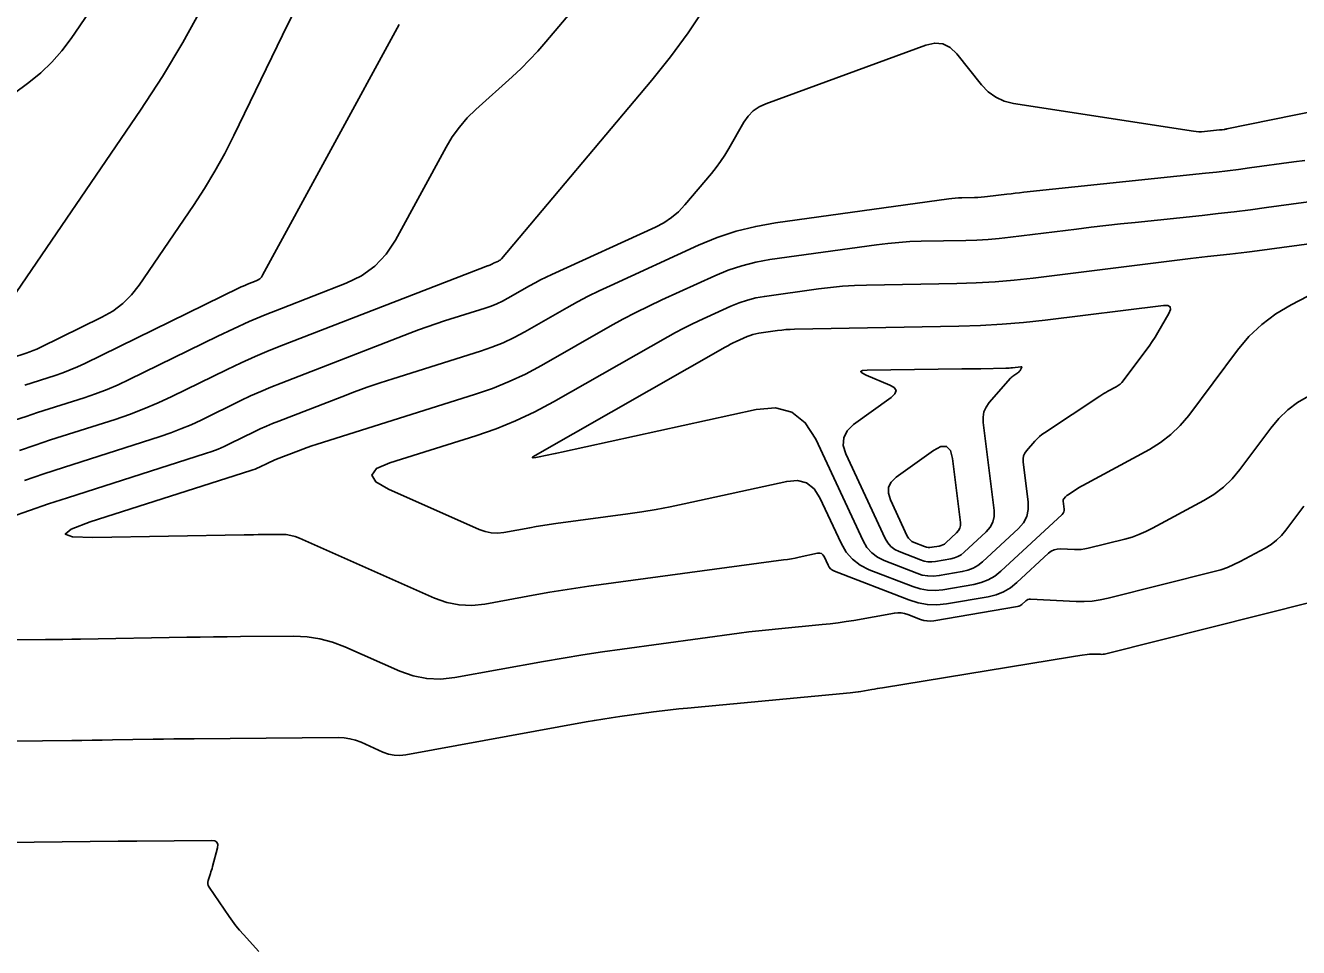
# Model space of a CAD drawing. Extents: x 1354696 to 1366163, y 660729 to 670380.
# Drawn here: x 1362848.2 to 1362924.7, y 664922.5 to 664977.9 of the extents above; entities that cross this region are included whole.
import ezdxf

# ---------------------------------------------------------------- set-up
doc = ezdxf.new("R2010")
doc.units = 0
doc.layers.add('R_Contours', color=7, linetype='Continuous')

msp = doc.modelspace()

# ---------------------------------------------------------------- linework, layer by layer
at = {"layer": 'R_Contours'}
for points in [[(1362884.37, 664982.751), (1362879.476, 664976.94), (1362878.995, 664976.388), (1362878.495, 664975.855), (1362877.978, 664975.338), (1362877.442, 664974.84), (1362875.262, 664972.881), (1362874.741, 664972.372), (1362874.269, 664971.825), (1362873.845, 664971.239), (1362873.47, 664970.615), (1362870.423, 664965.025), (1362869.864, 664964.175), (1362869.185, 664963.46), (1362868.389, 664962.88), (1362867.473, 664962.435), (1362863.575, 664960.925), (1362862.605, 664960.538), (1362861.643, 664960.13), (1362860.691, 664959.701), (1362859.748, 664959.252), (1362854.427, 664956.651), (1362853.764, 664956.341), (1362853.091, 664956.056), (1362852.407, 664955.796), (1362851.714, 664955.56), (1362848.922, 664954.667), (1362848.226, 664954.439), (1362847.533, 664954.202)], [(1362854.441, 664982.285), (1362850.935, 664977.149), (1362850.381, 664976.405), (1362849.771, 664975.715), (1362849.104, 664975.078), (1362848.382, 664974.496), (1362845.382, 664972.274)], [(1362847.059, 664961.066), (1362855.098, 664972.842), (1362856.416, 664974.851), (1362857.655, 664976.904), (1362858.817, 664979.003)], [(1362847.831, 664952.394), (1362848.763, 664952.712), (1362849.7, 664953.019), (1362853.573, 664954.258), (1362854.447, 664954.555), (1362855.308, 664954.883), (1362856.156, 664955.242), (1362856.992, 664955.633), (1362860.311, 664957.256), (1362861.145, 664957.652), (1362861.987, 664958.031), (1362862.836, 664958.392), (1362863.694, 664958.734), (1362875.864, 664963.446), (1362875.892, 664963.457), (1362875.92, 664963.467), (1362875.948, 664963.477), (1362875.977, 664963.486), (1362876.11, 664963.528), (1362876.129, 664963.534), (1362876.148, 664963.542), (1362876.166, 664963.55), (1362876.184, 664963.56), (1362876.255, 664963.6), (1362876.273, 664963.61), (1362876.291, 664963.62), (1362876.309, 664963.629), (1362876.327, 664963.637), (1362876.614, 664963.768), (1362876.666, 664963.796), (1362876.714, 664963.828), (1362876.758, 664963.866), (1362876.798, 664963.908), (1362885.845, 664974.65), (1362886.971, 664976.047), (1362888.032, 664977.491), (1362889.028, 664978.98)], [(1362847.367, 664957.963), (1362848.233, 664958.24), (1362848.448, 664958.313), (1362848.66, 664958.394), (1362848.869, 664958.482), (1362849.075, 664958.578), (1362852.788, 664960.394), (1362853.443, 664960.767), (1362854.034, 664961.214), (1362854.562, 664961.735), (1362855.025, 664962.329), (1362858.285, 664967.105), (1362858.953, 664968.123), (1362859.581, 664969.164), (1362860.17, 664970.227), (1362860.719, 664971.314), (1362863.635, 664977.353), (1362864.233, 664978.574)], [(1362848.145, 664956.315), (1362849.974, 664956.9), (1362850.428, 664957.054), (1362850.875, 664957.225), (1362851.316, 664957.411), (1362851.751, 664957.614), (1362861.032, 664962.153), (1362861.156, 664962.212), (1362861.282, 664962.269), (1362861.409, 664962.323), (1362861.538, 664962.374), (1362862.053, 664962.574), (1362862.174, 664962.632), (1362862.279, 664962.709), (1362862.369, 664962.804), (1362862.443, 664962.916), (1362870.653, 664977.977)], [(1362848.129, 664950.585), (1362849.301, 664950.986), (1362850.477, 664951.371), (1362856.292, 664953.231), (1362856.919, 664953.444), (1362857.537, 664953.68), (1362858.145, 664953.937), (1362858.745, 664954.217), (1362861.126, 664955.382), (1362861.724, 664955.666), (1362862.328, 664955.938), (1362862.937, 664956.197), (1362863.552, 664956.442), (1362871.291, 664959.439), (1362871.808, 664959.634), (1362872.328, 664959.821), (1362872.851, 664959.999), (1362873.376, 664960.17), (1362875.823, 664960.941), (1362876.177, 664961.063), (1362876.523, 664961.203), (1362876.86, 664961.361), (1362877.19, 664961.537), (1362878.494, 664962.28), (1362878.822, 664962.462), (1362879.153, 664962.636), (1362879.489, 664962.803), (1362879.828, 664962.963), (1362886.068, 664965.812), (1362886.563, 664966.071), (1362887.02, 664966.38), (1362887.441, 664966.738), (1362887.823, 664967.145), (1362889.417, 664969.038), (1362889.704, 664969.393), (1362889.974, 664969.761), (1362890.227, 664970.14), (1362890.464, 664970.53), (1362891.379, 664972.116), (1362891.633, 664972.482), (1362891.937, 664972.789), (1362892.291, 664973.036), (1362892.695, 664973.223), (1362902.316, 664976.749), (1362902.851, 664976.87), (1362903.34, 664976.823), (1362903.781, 664976.608), (1362904.176, 664976.226), (1362905.659, 664974.362), (1362906.057, 664973.943), (1362906.51, 664973.617), (1362907.016, 664973.385), (1362907.578, 664973.247), (1362918.393, 664971.567), (1362918.558, 664971.546), (1362918.722, 664971.537), (1362918.888, 664971.538), (1362919.053, 664971.55), (1362919.973, 664971.646), (1362920.009, 664971.65), (1362920.045, 664971.654), (1362920.082, 664971.659), (1362920.118, 664971.664), (1362920.263, 664971.683), (1362920.299, 664971.688), (1362920.335, 664971.694), (1362920.371, 664971.701), (1362920.407, 664971.708), (1362934.133, 664974.493)], [(1362847.286, 664948.378), (1362848.425, 664948.784), (1362849.569, 664949.175), (1362850.719, 664949.551), (1362859.012, 664952.205), (1362859.392, 664952.334), (1362859.766, 664952.476), (1362860.135, 664952.632), (1362860.498, 664952.802), (1362861.941, 664953.508), (1362862.303, 664953.68), (1362862.669, 664953.845), (1362863.038, 664954.001), (1362863.411, 664954.15), (1362867.209, 664955.621), (1362867.969, 664955.908), (1362868.733, 664956.183), (1362869.502, 664956.446), (1362870.275, 664956.696), (1362875.536, 664958.354), (1362876.225, 664958.591), (1362876.897, 664958.864), (1362877.555, 664959.172), (1362878.197, 664959.515), (1362880.733, 664960.96), (1362881.371, 664961.313), (1362882.016, 664961.653), (1362882.669, 664961.978), (1362883.329, 664962.288), (1362888.65, 664964.717), (1362889.77, 664965.181), (1362890.915, 664965.56), (1362892.084, 664965.855), (1362893.278, 664966.065), (1362903.69, 664967.515), (1362903.883, 664967.539), (1362904.077, 664967.557), (1362904.271, 664967.569), (1362904.466, 664967.576), (1362905.245, 664967.59), (1362905.44, 664967.596), (1362905.635, 664967.607), (1362905.829, 664967.624), (1362906.022, 664967.645), (1362907.175, 664967.789), (1362907.431, 664967.82), (1362907.688, 664967.85), (1362907.945, 664967.879), (1362908.202, 664967.906), (1362919.121, 664969.048), (1362919.786, 664969.12), (1362920.449, 664969.197), (1362921.113, 664969.279), (1362921.775, 664969.366), (1362924.425, 664969.724), (1362925.086, 664969.819)], [(1362925.308, 664955.654), (1362924.659, 664955.271), (1362924.064, 664954.822), (1362923.525, 664954.309), (1362923.041, 664953.731), (1362921.18, 664951.242), (1362920.716, 664950.685), (1362920.2, 664950.188), (1362919.632, 664949.75), (1362919.013, 664949.372), (1362915.935, 664947.711), (1362915.535, 664947.511), (1362915.124, 664947.336), (1362914.704, 664947.188), (1362914.273, 664947.066), (1362912.062, 664946.51), (1362911.859, 664946.467), (1362911.656, 664946.44), (1362911.45, 664946.427), (1362911.243, 664946.43), (1362910.413, 664946.471), (1362910.213, 664946.463), (1362910.026, 664946.416), (1362909.853, 664946.332), (1362909.693, 664946.21), (1362907.786, 664944.445), (1362907.401, 664944.136), (1362906.985, 664943.891), (1362906.537, 664943.711), (1362906.058, 664943.595), (1362903.556, 664943.172), (1362902.978, 664943.112), (1362902.408, 664943.131), (1362901.845, 664943.228), (1362901.291, 664943.403), (1362896.817, 664945.142), (1362896.694, 664945.203), (1362896.589, 664945.283), (1362896.502, 664945.383), (1362896.433, 664945.502), (1362896.194, 664946.016), (1362896.124, 664946.125), (1362896.035, 664946.194), (1362895.926, 664946.223), (1362895.797, 664946.213), (1362894.692, 664945.971), (1362894.461, 664945.923), (1362894.229, 664945.879), (1362893.996, 664945.841), (1362893.763, 664945.807), (1362882.06, 664944.226), (1362881.273, 664944.115), (1362880.487, 664943.995), (1362879.703, 664943.866), (1362878.92, 664943.729), (1362875.792, 664943.159), (1362875.017, 664943.074), (1362874.256, 664943.106), (1362873.509, 664943.254), (1362872.775, 664943.519), (1362864.662, 664947.118), (1362864.402, 664947.218), (1362864.136, 664947.288), (1362863.865, 664947.329), (1362863.587, 664947.341), (1362862.464, 664947.332), (1362862.183, 664947.33), (1362861.902, 664947.326), (1362861.621, 664947.323), (1362861.341, 664947.318), (1362852.233, 664947.163), (1362851.015, 664947.2), (1362850.584, 664947.367), (1362850.939, 664947.664), (1362852.081, 664948.09), (1362861.731, 664951.178), (1362861.864, 664951.223), (1362861.995, 664951.273), (1362862.124, 664951.328), (1362862.251, 664951.387), (1362862.755, 664951.633), (1362862.882, 664951.694), (1362863.01, 664951.751), (1362863.139, 664951.806), (1362863.269, 664951.858), (1362864.597, 664952.372), (1362864.863, 664952.473), (1362865.13, 664952.569), (1362865.399, 664952.661), (1362865.669, 664952.748), (1362875.25, 664955.767), (1362876.272, 664956.119), (1362877.272, 664956.524), (1362878.249, 664956.982), (1362879.203, 664957.492), (1362883.339, 664959.848), (1362884.103, 664960.272), (1362884.875, 664960.678), (1362885.656, 664961.067), (1362886.446, 664961.438), (1362889.624, 664962.889), (1362890.427, 664963.221), (1362891.248, 664963.493), (1362892.087, 664963.705), (1362892.943, 664963.855), (1362899.355, 664964.748), (1362900.021, 664964.831), (1362900.688, 664964.893), (1362901.357, 664964.936), (1362902.028, 664964.958), (1362904.714, 664965.007), (1362905.385, 664965.028), (1362906.054, 664965.067), (1362906.722, 664965.123), (1362907.39, 664965.197), (1362911.359, 664965.692), (1362912.243, 664965.799), (1362913.127, 664965.903), (1362914.012, 664966.002), (1362914.898, 664966.097), (1362918.923, 664966.518), (1362919.889, 664966.622), (1362920.854, 664966.734), (1362921.818, 664966.853), (1362922.781, 664966.98), (1362930.053, 664967.962)], [(1362930.709, 664964.484), (1362924.265, 664961.145), (1362923.342, 664960.6), (1362922.498, 664959.964), (1362921.732, 664959.235), (1362921.045, 664958.414), (1362918.11, 664954.489), (1362917.604, 664953.882), (1362917.042, 664953.34), (1362916.423, 664952.863), (1362915.749, 664952.451), (1362911.739, 664950.287), (1362911.637, 664950.231), (1362911.536, 664950.172), (1362911.437, 664950.111), (1362911.338, 664950.047), (1362910.818, 664949.703), (1362910.787, 664949.681), (1362910.757, 664949.656), (1362910.729, 664949.63), (1362910.703, 664949.602), (1362910.601, 664949.486), (1362910.58, 664949.456), (1362910.566, 664949.423), (1362910.559, 664949.389), (1362910.56, 664949.351), (1362910.62, 664948.864), (1362910.622, 664948.774), (1362910.603, 664948.691), (1362910.564, 664948.615), (1362910.504, 664948.547), (1362906.814, 664945.132), (1362906.454, 664944.843), (1362906.063, 664944.613), (1362905.643, 664944.444), (1362905.193, 664944.335), (1362903.335, 664944.021), (1362902.873, 664943.973), (1362902.418, 664943.988), (1362901.97, 664944.066), (1362901.527, 664944.205), (1362898.91, 664945.222), (1362898.368, 664945.491), (1362897.905, 664945.846), (1362897.522, 664946.285), (1362897.218, 664946.809), (1362895.945, 664949.546), (1362895.595, 664950.092), (1362895.147, 664950.438), (1362894.6, 664950.584), (1362893.954, 664950.532), (1362887.781, 664949.179), (1362886.939, 664949.004), (1362886.094, 664948.845), (1362885.246, 664948.704), (1362884.395, 664948.581), (1362880.061, 664947.995), (1362879.67, 664947.94), (1362879.281, 664947.881), (1362878.891, 664947.817), (1362878.503, 664947.748), (1362876.951, 664947.466), (1362876.566, 664947.424), (1362876.189, 664947.44), (1362875.818, 664947.513), (1362875.454, 664947.644), (1362870.009, 664950.06), (1362869.244, 664950.501), (1362869.004, 664950.913), (1362869.289, 664951.295), (1362870.099, 664951.648), (1362875.27, 664953.277), (1362876.475, 664953.692), (1362877.654, 664954.17), (1362878.805, 664954.709), (1362879.93, 664955.311), (1362886.794, 664959.22), (1362887.256, 664959.476), (1362887.724, 664959.722), (1362888.196, 664959.957), (1362888.675, 664960.182), (1362890.598, 664961.061), (1362891.085, 664961.262), (1362891.582, 664961.427), (1362892.089, 664961.554), (1362892.607, 664961.646), (1362895.861, 664962.099), (1362896.578, 664962.188), (1362897.297, 664962.255), (1362898.018, 664962.301), (1362898.741, 664962.325), (1362904.182, 664962.424), (1362905.329, 664962.46), (1362906.474, 664962.526), (1362907.616, 664962.623), (1362908.757, 664962.749), (1362917.893, 664963.887), (1362918.229, 664963.928), (1362918.565, 664963.967), (1362918.902, 664964.005), (1362919.239, 664964.041), (1362920.587, 664964.182), (1362920.924, 664964.219), (1362921.26, 664964.258), (1362921.597, 664964.299), (1362921.933, 664964.343), (1362930.393, 664965.486)], [(1362925.038, 664949.049), (1362923.96, 664947.607), (1362923.691, 664947.284), (1362923.392, 664946.996), (1362923.063, 664946.743), (1362922.704, 664946.524), (1362921.21, 664945.718), (1362920.832, 664945.528), (1362920.444, 664945.364), (1362920.047, 664945.223), (1362919.64, 664945.108), (1362913.261, 664943.506), (1362912.788, 664943.405), (1362912.312, 664943.341), (1362911.832, 664943.311), (1362911.349, 664943.318), (1362908.599, 664943.455), (1362908.522, 664943.452), (1362908.451, 664943.434), (1362908.385, 664943.402), (1362908.324, 664943.355), (1362908.091, 664943.14), (1362908.03, 664943.091), (1362907.965, 664943.053), (1362907.894, 664943.024), (1362907.818, 664943.006), (1362902.787, 664942.155), (1362902.584, 664942.134), (1362902.383, 664942.141), (1362902.186, 664942.175), (1362901.991, 664942.236), (1362901.219, 664942.536), (1362901.024, 664942.598), (1362900.827, 664942.631), (1362900.627, 664942.636), (1362900.424, 664942.614), (1362897.989, 664942.18), (1362897.515, 664942.101), (1362897.039, 664942.031), (1362896.562, 664941.972), (1362896.083, 664941.922), (1362893.462, 664941.677), (1362892.866, 664941.618), (1362892.271, 664941.554), (1362891.676, 664941.483), (1362891.082, 664941.405), (1362884.059, 664940.457), (1362882.875, 664940.29), (1362881.694, 664940.11), (1362880.515, 664939.916), (1362879.338, 664939.709), (1362873.992, 664938.735), (1362873.144, 664938.643), (1362872.312, 664938.678), (1362871.495, 664938.839), (1362870.693, 664939.128), (1362867.394, 664940.592), (1362866.651, 664940.876), (1362865.891, 664941.077), (1362865.114, 664941.195), (1362864.319, 664941.23), (1362861.107, 664941.204), (1362860.304, 664941.197), (1362859.5, 664941.187), (1362858.697, 664941.176), (1362857.894, 664941.164), (1362851.494, 664941.054), (1362850.968, 664941.046), (1362850.441, 664941.038), (1362849.915, 664941.031), (1362849.388, 664941.024), (1362847.282, 664940.999)], [(1362925.556, 664943.288), (1362913.139, 664940.17), (1362913.059, 664940.153), (1362912.978, 664940.142), (1362912.897, 664940.137), (1362912.815, 664940.138), (1362912.486, 664940.154), (1362912.403, 664940.156), (1362912.321, 664940.155), (1362912.239, 664940.15), (1362912.158, 664940.141), (1362911.567, 664940.062), (1362911.441, 664940.045), (1362911.316, 664940.027), (1362911.191, 664940.008), (1362911.065, 664939.988), (1362899.714, 664938.134), (1362899.551, 664938.107), (1362899.389, 664938.079), (1362899.226, 664938.051), (1362899.063, 664938.022), (1362898.413, 664937.907), (1362898.25, 664937.879), (1362898.087, 664937.856), (1362897.923, 664937.835), (1362897.759, 664937.818), (1362887.981, 664936.905), (1362887.471, 664936.855), (1362886.961, 664936.799), (1362886.452, 664936.738), (1362885.944, 664936.672), (1362883.911, 664936.398), (1362883.403, 664936.326), (1362882.897, 664936.249), (1362882.391, 664936.166), (1362881.886, 664936.077), (1362871.043, 664934.102), (1362870.692, 664934.064), (1362870.348, 664934.078), (1362870.009, 664934.145), (1362869.677, 664934.265), (1362868.361, 664934.849), (1362868.028, 664934.976), (1362867.688, 664935.066), (1362867.339, 664935.119), (1362866.983, 664935.135), (1362858.324, 664935.064), (1362857.711, 664935.058), (1362857.099, 664935.051), (1362856.486, 664935.043), (1362855.873, 664935.033), (1362853.422, 664934.991), (1362852.809, 664934.981), (1362852.196, 664934.972), (1362851.583, 664934.964), (1362850.97, 664934.956), (1362845.647, 664934.892)], [(1362862.217, 664922.287), (1362861.286, 664923.306), (1362861.058, 664923.564), (1362860.84, 664923.83), (1362860.631, 664924.104), (1362860.431, 664924.385), (1362859.225, 664926.147), (1362859.175, 664926.24), (1362859.149, 664926.336), (1362859.147, 664926.436), (1362859.169, 664926.539), (1362859.307, 664926.959), (1362859.341, 664927.065), (1362859.373, 664927.17), (1362859.403, 664927.277), (1362859.432, 664927.383), (1362859.726, 664928.512), (1362859.749, 664928.707), (1362859.698, 664928.846), (1362859.576, 664928.929), (1362859.381, 664928.956), (1362854.883, 664928.919), (1362854.79, 664928.918), (1362854.697, 664928.917), (1362854.603, 664928.916), (1362854.51, 664928.914), (1362854.137, 664928.908), (1362854.044, 664928.906), (1362853.951, 664928.905), (1362853.858, 664928.904), (1362853.764, 664928.902), (1362841.975, 664928.761)]]:
    msp.add_lwpolyline(points, dxfattribs=at)
for points in [[(1362891.742, 664959.302), (1362891.915, 664959.36), (1362892.092, 664959.404), (1362892.272, 664959.436), (1362893.404, 664959.594), (1362893.654, 664959.625), (1362893.904, 664959.648), (1362894.155, 664959.664), (1362894.407, 664959.672), (1362904.295, 664959.852), (1362905.596, 664959.893), (1362906.895, 664959.968), (1362908.191, 664960.078), (1362909.485, 664960.222), (1362916.59, 664961.107), (1362916.854, 664961.107), (1362916.995, 664961.026), (1362917.014, 664960.864), (1362916.911, 664960.621), (1362916.255, 664959.487), (1362916.087, 664959.206), (1362915.91, 664958.931), (1362915.726, 664958.66), (1362915.534, 664958.395), (1362914.177, 664956.58), (1362914.086, 664956.471), (1362913.985, 664956.374), (1362913.875, 664956.289), (1362913.754, 664956.215), (1362913.251, 664955.944), (1362913.126, 664955.874), (1362913.002, 664955.802), (1362912.881, 664955.727), (1362912.761, 664955.65), (1362909.442, 664953.454), (1362909.287, 664953.343), (1362909.139, 664953.223), (1362909, 664953.093), (1362908.87, 664952.954), (1362908.364, 664952.376), (1362908.257, 664952.226), (1362908.186, 664952.064), (1362908.154, 664951.891), (1362908.159, 664951.707), (1362908.458, 664949.283), (1362908.466, 664948.834), (1362908.372, 664948.422), (1362908.178, 664948.047), (1362907.883, 664947.708), (1362905.713, 664945.701), (1362905.444, 664945.484), (1362905.152, 664945.313), (1362904.838, 664945.186), (1362904.502, 664945.105), (1362903.114, 664944.87), (1362902.769, 664944.835), (1362902.429, 664944.846), (1362902.094, 664944.904), (1362901.763, 664945.008), (1362899.808, 664945.768), (1362899.403, 664945.969), (1362899.057, 664946.233), (1362898.771, 664946.561), (1362898.544, 664946.953), (1362895.696, 664953.076), (1362895.066, 664954.058), (1362894.259, 664954.681), (1362893.275, 664954.945), (1362892.112, 664954.851), (1362880.417, 664952.288), (1362880.223, 664952.246), (1362880.03, 664952.205), (1362879.836, 664952.165), (1362879.642, 664952.125), (1362878.866, 664951.967), (1362878.717, 664951.945), (1362878.661, 664951.957), (1362878.695, 664952.003), (1362878.822, 664952.084), (1362890.249, 664958.592), (1362890.409, 664958.681), (1362890.572, 664958.766), (1362890.737, 664958.848), (1362890.903, 664958.927), (1362891.573, 664959.232)], [(1362907.221, 664957.334), (1362907.321, 664957.339), (1362907.42, 664957.348), (1362907.519, 664957.359), (1362908.021, 664957.421), (1362908.058, 664957.421), (1362908.078, 664957.41), (1362908.081, 664957.387), (1362908.066, 664957.353), (1362907.974, 664957.193), (1362907.949, 664957.155), (1362907.92, 664957.12), (1362907.887, 664957.09), (1362907.85, 664957.062), (1362907.6, 664956.897), (1362907.547, 664956.859), (1362907.497, 664956.818), (1362907.449, 664956.774), (1362907.405, 664956.726), (1362906.127, 664955.266), (1362905.933, 664954.996), (1362905.807, 664954.705), (1362905.748, 664954.394), (1362905.757, 664954.062), (1362906.411, 664948.775), (1362906.417, 664948.413), (1362906.342, 664948.08), (1362906.185, 664947.777), (1362905.946, 664947.503), (1362904.612, 664946.269), (1362904.434, 664946.125), (1362904.241, 664946.012), (1362904.033, 664945.928), (1362903.811, 664945.875), (1362902.893, 664945.719), (1362902.665, 664945.696), (1362902.44, 664945.703), (1362902.218, 664945.741), (1362901.999, 664945.81), (1362900.706, 664946.313), (1362900.438, 664946.446), (1362900.209, 664946.621), (1362900.02, 664946.838), (1362899.87, 664947.097), (1362897.507, 664952.176), (1362897.348, 664952.69), (1362897.372, 664953.155), (1362897.579, 664953.574), (1362897.968, 664953.944), (1362900.229, 664955.577), (1362900.457, 664955.791), (1362900.519, 664955.987), (1362900.414, 664956.164), (1362900.144, 664956.322), (1362898.732, 664956.917), (1362898.471, 664957.048), (1362898.394, 664957.142), (1362898.501, 664957.201), (1362898.792, 664957.223), (1362904.484, 664957.286), (1362904.768, 664957.29), (1362905.052, 664957.294), (1362905.335, 664957.298), (1362905.619, 664957.303), (1362907.122, 664957.33)], [(1362904.393, 664947.884), (1362904.356, 664947.721), (1362904.279, 664947.573), (1362904.163, 664947.44), (1362903.511, 664946.837), (1362903.424, 664946.767), (1362903.33, 664946.712), (1362903.229, 664946.671), (1362903.12, 664946.644), (1362902.672, 664946.569), (1362902.56, 664946.557), (1362902.45, 664946.561), (1362902.342, 664946.579), (1362902.235, 664946.613), (1362901.604, 664946.859), (1362901.473, 664946.924), (1362901.361, 664947.009), (1362901.269, 664947.115), (1362901.195, 664947.241), (1362900.179, 664949.427), (1362900.058, 664949.818), (1362900.076, 664950.174), (1362900.234, 664950.493), (1362900.53, 664950.775), (1362902.773, 664952.394), (1362903.216, 664952.632), (1362903.555, 664952.628), (1362903.787, 664952.383), (1362903.915, 664951.896), (1362904.39, 664948.061)]]:
    msp.add_lwpolyline(points, close=True, dxfattribs=at)

doc.saveas('drawing.dxf')
